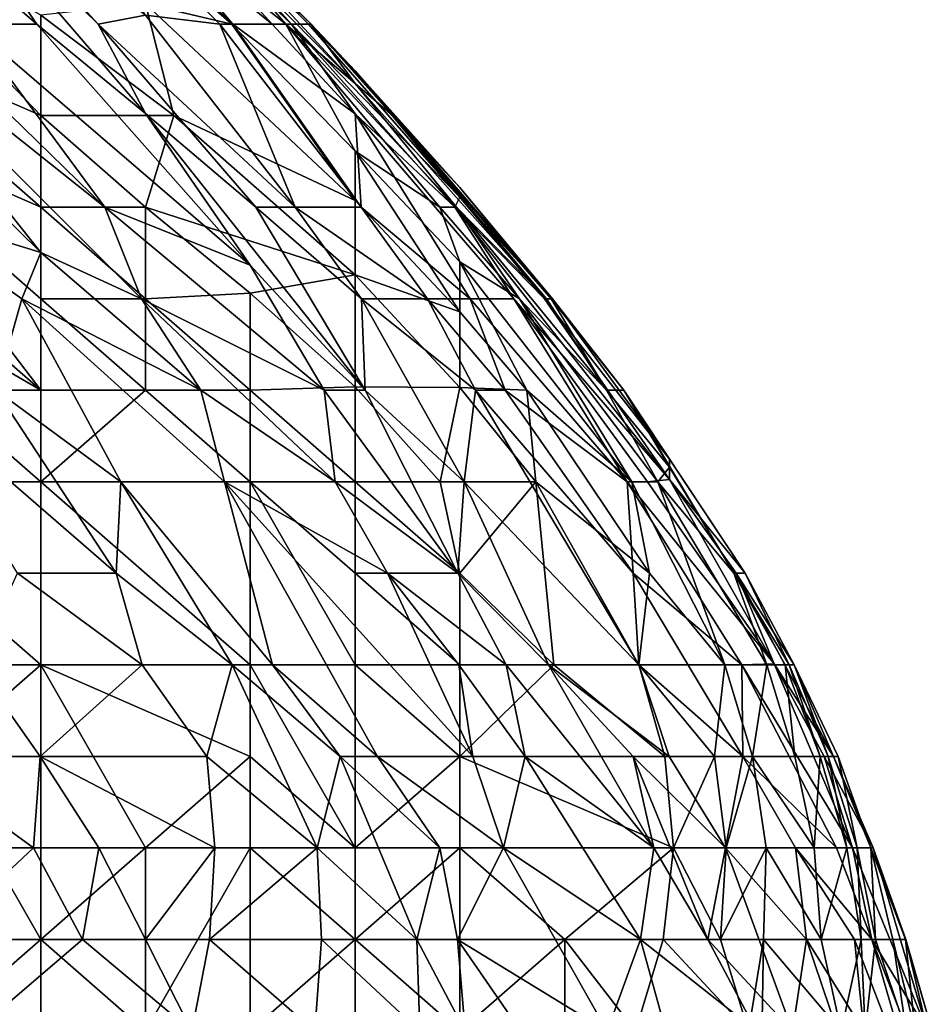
# Model space of a CAD drawing. Extents: x -161 to 11, y -10 to 160.
# Tile 494 of 499: x 1.0593 to 1.0982, y 0.1736 to 0.2156. Entities that reach past the tile are written whole.
import ezdxf

# ---------------------------------------------------------------- set-up
doc = ezdxf.new("R2010")
doc.units = 0
doc.header["$MEASUREMENT"] = 0
doc.layers.get('0').update_dxf_attribs({"linetype": 'CONTINUOUS'})

msp = doc.modelspace()

# ---------------------------------------------------------------- linework, layer by layer
for points in [[(1.062938, 0.20763, 0.63555), (1.046788, 0.223392, 0.63555), (1.057168, 0.215443, 0.643362)], [(1.062938, 0.20763, 0.63555), (1.05126, 0.216943, 0.627737), (1.046788, 0.223392, 0.63555)], [(1.054646, 0.223255, 0.6668), (1.060044, 0.215443, 0.655081), (1.05126, 0.223019, 0.651175)], [(1.064672, 0.211625, 0.658987), (1.054646, 0.223255, 0.6668), (1.06266, 0.215443, 0.6668)], [(1.054646, 0.223255, 0.6668), (1.064672, 0.211625, 0.658987), (1.060044, 0.215443, 0.655081)], [(1.055475, 0.223255, 0.670706), (1.06266, 0.215443, 0.6668), (1.054646, 0.223255, 0.6668)], [(1.06266, 0.215443, 0.6668), (1.055475, 0.223255, 0.670706), (1.064672, 0.215828, 0.678519)], [(1.064672, 0.219868, 0.701956), (1.0684, 0.215443, 0.69805), (1.060049, 0.223255, 0.694144)], [(1.06785, 0.215443, 0.694144), (1.060049, 0.223255, 0.694144), (1.0684, 0.215443, 0.69805)], [(1.060049, 0.223255, 0.694144), (1.06785, 0.215443, 0.694144), (1.064672, 0.215828, 0.678519)], [(1.067664, 0.219349, 0.744925), (1.071743, 0.215443, 0.741019), (1.06395, 0.223255, 0.737112)], [(1.071632, 0.215443, 0.7293), (1.06395, 0.223255, 0.737112), (1.071743, 0.215443, 0.741019)], [(1.06395, 0.223255, 0.737112), (1.071632, 0.215443, 0.7293), (1.064672, 0.222309, 0.725394)], [(1.060044, 0.215443, 0.655081), (1.057168, 0.215443, 0.643362), (1.05126, 0.223019, 0.651175)], [(1.064672, 0.216312, 0.764456), (1.068352, 0.215443, 0.76055), (1.060202, 0.222593, 0.76055)], [(1.068352, 0.215443, 0.76055), (1.064672, 0.220258, 0.756644), (1.060202, 0.222593, 0.76055)], [(1.070899, 0.215443, 0.717581), (1.064672, 0.222309, 0.725394), (1.071632, 0.215443, 0.7293)], [(1.064672, 0.221367, 0.713675), (1.064672, 0.222309, 0.725394), (1.070899, 0.215443, 0.717581)], [(1.064672, 0.221367, 0.713675), (1.070071, 0.215443, 0.709769), (1.064672, 0.219868, 0.701956)], [(1.064672, 0.221367, 0.713675), (1.070899, 0.215443, 0.717581), (1.070071, 0.215443, 0.709769)], [(1.05126, 0.220856, 0.768362), (1.060202, 0.211537, 0.771335), (1.060202, 0.215815, 0.768362)], [(1.060202, 0.211537, 0.771335), (1.05126, 0.220856, 0.768362), (1.05126, 0.215443, 0.771203)], [(1.064672, 0.220258, 0.756644), (1.070666, 0.215443, 0.752737), (1.067296, 0.219349, 0.748831)], [(1.068352, 0.215443, 0.76055), (1.070666, 0.215443, 0.752737), (1.064672, 0.220258, 0.756644)], [(1.070071, 0.215443, 0.709769), (1.0684, 0.215443, 0.69805), (1.064672, 0.219868, 0.701956)], [(1.067296, 0.219349, 0.748831), (1.073615, 0.212912, 0.748831), (1.067664, 0.219349, 0.744925)], [(1.073615, 0.212912, 0.748831), (1.067296, 0.219349, 0.748831), (1.070666, 0.215443, 0.752737)], [(1.071743, 0.215443, 0.741019), (1.067664, 0.219349, 0.744925), (1.073615, 0.212912, 0.748831)], [(1.060202, 0.205693, 0.619925), (1.050311, 0.215443, 0.619925), (1.05126, 0.216943, 0.627737)], [(1.062938, 0.20763, 0.63555), (1.064508, 0.203724, 0.627737), (1.05126, 0.216943, 0.627737)], [(1.064508, 0.203724, 0.627737), (1.060202, 0.205693, 0.619925), (1.05126, 0.216943, 0.627737)], [(1.060202, 0.215815, 0.768362), (1.065886, 0.211537, 0.768362), (1.064672, 0.216312, 0.764456)], [(1.065886, 0.211537, 0.768362), (1.073615, 0.207909, 0.764456), (1.064672, 0.216312, 0.764456)], [(1.073615, 0.207909, 0.764456), (1.068352, 0.215443, 0.76055), (1.064672, 0.216312, 0.764456)], [(1.065886, 0.211537, 0.768362), (1.060202, 0.215815, 0.768362), (1.060202, 0.211537, 0.771335)], [(1.064672, 0.215828, 0.678519), (1.071053, 0.20763, 0.670706), (1.06266, 0.215443, 0.6668)], [(1.06785, 0.215443, 0.694144), (1.071053, 0.20763, 0.670706), (1.064672, 0.215828, 0.678519)], [(1.050311, 0.215443, 0.619925), (1.060202, 0.205693, 0.619925), (1.053929, 0.20763, 0.608206)], [(1.060202, 0.20763, 0.773201), (1.060202, 0.211537, 0.771335), (1.05126, 0.215443, 0.771203)], [(1.060202, 0.20763, 0.773201), (1.05126, 0.215443, 0.771203), (1.05126, 0.211537, 0.772558)], [(1.060044, 0.215443, 0.655081), (1.069144, 0.205159, 0.651175), (1.057168, 0.215443, 0.643362)], [(1.062938, 0.20763, 0.63555), (1.057168, 0.215443, 0.643362), (1.069144, 0.205159, 0.651175)], [(1.069144, 0.205159, 0.651175), (1.060044, 0.215443, 0.655081), (1.064672, 0.211625, 0.658987)], [(1.069382, 0.20763, 0.662894), (1.06266, 0.215443, 0.6668), (1.071053, 0.20763, 0.670706)], [(1.064672, 0.211625, 0.658987), (1.06266, 0.215443, 0.6668), (1.069382, 0.20763, 0.662894)], [(1.0684, 0.215443, 0.69805), (1.073876, 0.20763, 0.686331), (1.06785, 0.215443, 0.694144)], [(1.071053, 0.20763, 0.670706), (1.06785, 0.215443, 0.694144), (1.073876, 0.20763, 0.686331)], [(1.073615, 0.210022, 0.76055), (1.068352, 0.215443, 0.76055), (1.073615, 0.207909, 0.764456)], [(1.070666, 0.215443, 0.752737), (1.068352, 0.215443, 0.76055), (1.073615, 0.210022, 0.76055)], [(1.070071, 0.215443, 0.709769), (1.073615, 0.211618, 0.709769), (1.0684, 0.215443, 0.69805)], [(1.073876, 0.20763, 0.686331), (1.0684, 0.215443, 0.69805), (1.073615, 0.211618, 0.709769)], [(1.073615, 0.211618, 0.709769), (1.070071, 0.215443, 0.709769), (1.070899, 0.215443, 0.717581)], [(1.073615, 0.210022, 0.76055), (1.077232, 0.20763, 0.756644), (1.070666, 0.215443, 0.752737)], [(1.070666, 0.215443, 0.752737), (1.077232, 0.20763, 0.756644), (1.07794, 0.20763, 0.752737)], [(1.073615, 0.212912, 0.748831), (1.070666, 0.215443, 0.752737), (1.07794, 0.20763, 0.752737)], [(1.071632, 0.215443, 0.7293), (1.078086, 0.208053, 0.725394), (1.070899, 0.215443, 0.717581)], [(1.077877, 0.20763, 0.717581), (1.070899, 0.215443, 0.717581), (1.078086, 0.208053, 0.725394)], [(1.073615, 0.211618, 0.709769), (1.070899, 0.215443, 0.717581), (1.077877, 0.20763, 0.717581)], [(1.073615, 0.213444, 0.733206), (1.071632, 0.215443, 0.7293), (1.071743, 0.215443, 0.741019)], [(1.078086, 0.208053, 0.725394), (1.071632, 0.215443, 0.7293), (1.073615, 0.213444, 0.733206)], [(1.078086, 0.208475, 0.737112), (1.071743, 0.215443, 0.741019), (1.075207, 0.211537, 0.744925)], [(1.073615, 0.212912, 0.748831), (1.075207, 0.211537, 0.744925), (1.071743, 0.215443, 0.741019)], [(1.073615, 0.213444, 0.733206), (1.071743, 0.215443, 0.741019), (1.078086, 0.208475, 0.737112)], [(1.073615, 0.213444, 0.733206), (1.078086, 0.208475, 0.737112), (1.082038, 0.203724, 0.737112)], [(1.078086, 0.208053, 0.725394), (1.073615, 0.213444, 0.733206), (1.082038, 0.203724, 0.737112)], [(1.073615, 0.212912, 0.748831), (1.07794, 0.20763, 0.752737), (1.08178, 0.203724, 0.748831)], [(1.073615, 0.212912, 0.748831), (1.08178, 0.203724, 0.748831), (1.075207, 0.211537, 0.744925)], [(1.046788, 0.211537, 0.772376), (1.060202, 0.199818, 0.775796), (1.05126, 0.211537, 0.772558)], [(1.060202, 0.199818, 0.775796), (1.046788, 0.211537, 0.772376), (1.046788, 0.20763, 0.772996)], [(1.05126, 0.211537, 0.772558), (1.060202, 0.203724, 0.774717), (1.060202, 0.20763, 0.773201)], [(1.05126, 0.211537, 0.772558), (1.060202, 0.199818, 0.775796), (1.060202, 0.203724, 0.774717)], [(1.060202, 0.211537, 0.771335), (1.064672, 0.20763, 0.772073), (1.065886, 0.211537, 0.768362)], [(1.064672, 0.20763, 0.772073), (1.060202, 0.211537, 0.771335), (1.060202, 0.20763, 0.773201)], [(1.074041, 0.199818, 0.651175), (1.064672, 0.211625, 0.658987), (1.069382, 0.20763, 0.662894)], [(1.069144, 0.205159, 0.651175), (1.064672, 0.211625, 0.658987), (1.074041, 0.199818, 0.651175)], [(1.065886, 0.211537, 0.768362), (1.064672, 0.20763, 0.772073), (1.073615, 0.204741, 0.768362)], [(1.073615, 0.207909, 0.764456), (1.065886, 0.211537, 0.768362), (1.073615, 0.204741, 0.768362)], [(1.078528, 0.203724, 0.694144), (1.073615, 0.211618, 0.709769), (1.080392, 0.203724, 0.709769)], [(1.078528, 0.203724, 0.694144), (1.073876, 0.20763, 0.686331), (1.073615, 0.211618, 0.709769)], [(1.077877, 0.20763, 0.717581), (1.080392, 0.203724, 0.709769), (1.073615, 0.211618, 0.709769)], [(1.08198, 0.203724, 0.744925), (1.075207, 0.211537, 0.744925), (1.08178, 0.203724, 0.748831)], [(1.075207, 0.211537, 0.744925), (1.08198, 0.203724, 0.744925), (1.078086, 0.208475, 0.737112)], [(1.073615, 0.207909, 0.764456), (1.078086, 0.203165, 0.764456), (1.073615, 0.210022, 0.76055)], [(1.078086, 0.205298, 0.76055), (1.073615, 0.210022, 0.76055), (1.078086, 0.203165, 0.764456)], [(1.073615, 0.210022, 0.76055), (1.078086, 0.205298, 0.76055), (1.077232, 0.20763, 0.756644)], [(1.082038, 0.203724, 0.737112), (1.078086, 0.208475, 0.737112), (1.08198, 0.203724, 0.744925)], [(1.077877, 0.20763, 0.717581), (1.078086, 0.208053, 0.725394), (1.081691, 0.203724, 0.725394)], [(1.081691, 0.203724, 0.725394), (1.078086, 0.208053, 0.725394), (1.082038, 0.203724, 0.737112)], [(1.046788, 0.20763, 0.772996), (1.055731, 0.199818, 0.775496), (1.060202, 0.199818, 0.775796)], [(1.059396, 0.203724, 0.612112), (1.053929, 0.20763, 0.608206), (1.060202, 0.205693, 0.619925)], [(1.05829, 0.199818, 0.600394), (1.053929, 0.20763, 0.608206), (1.059396, 0.203724, 0.612112)], [(1.064672, 0.203724, 0.773974), (1.060202, 0.20763, 0.773201), (1.060202, 0.203724, 0.774717)], [(1.064672, 0.203724, 0.773974), (1.064672, 0.20763, 0.772073), (1.060202, 0.20763, 0.773201)], [(1.064508, 0.203724, 0.627737), (1.062938, 0.20763, 0.63555), (1.072291, 0.199818, 0.643362)], [(1.069144, 0.205159, 0.651175), (1.072291, 0.199818, 0.643362), (1.062938, 0.20763, 0.63555)], [(1.069144, 0.203958, 0.772269), (1.073615, 0.204741, 0.768362), (1.064672, 0.20763, 0.772073)], [(1.064672, 0.20763, 0.772073), (1.064672, 0.203724, 0.773974), (1.069144, 0.203958, 0.772269)], [(1.069382, 0.20763, 0.662894), (1.071053, 0.20763, 0.670706), (1.073893, 0.203724, 0.6668)], [(1.074041, 0.199818, 0.651175), (1.069382, 0.20763, 0.662894), (1.073893, 0.203724, 0.6668)], [(1.071053, 0.20763, 0.670706), (1.073876, 0.20763, 0.686331), (1.076702, 0.203724, 0.682425)], [(1.073893, 0.203724, 0.6668), (1.071053, 0.20763, 0.670706), (1.076702, 0.203724, 0.682425)], [(1.073615, 0.204741, 0.768362), (1.078086, 0.203165, 0.764456), (1.073615, 0.207909, 0.764456)], [(1.076702, 0.203724, 0.682425), (1.073876, 0.20763, 0.686331), (1.078528, 0.203724, 0.694144)], [(1.080632, 0.203724, 0.756644), (1.077232, 0.20763, 0.756644), (1.078086, 0.205298, 0.76055)], [(1.07794, 0.20763, 0.752737), (1.077232, 0.20763, 0.756644), (1.080632, 0.203724, 0.756644)], [(1.077877, 0.20763, 0.717581), (1.081691, 0.203724, 0.725394), (1.087028, 0.196014, 0.717581)], [(1.080392, 0.203724, 0.709769), (1.077877, 0.20763, 0.717581), (1.087028, 0.196014, 0.717581)], [(1.07794, 0.20763, 0.752737), (1.080632, 0.203724, 0.756644), (1.084345, 0.199818, 0.752737)], [(1.07794, 0.20763, 0.752737), (1.084345, 0.199818, 0.752737), (1.08178, 0.203724, 0.748831)], [(1.060202, 0.205693, 0.619925), (1.067029, 0.199818, 0.623831), (1.059396, 0.203724, 0.612112)], [(1.064508, 0.203724, 0.627737), (1.067029, 0.199818, 0.623831), (1.060202, 0.205693, 0.619925)], [(1.069144, 0.205159, 0.651175), (1.074041, 0.199818, 0.651175), (1.072291, 0.199818, 0.643362)], [(1.078086, 0.205298, 0.76055), (1.078086, 0.203165, 0.764456), (1.080944, 0.199818, 0.764456)], [(1.078086, 0.205298, 0.76055), (1.080944, 0.199818, 0.764456), (1.085429, 0.195912, 0.76055)], [(1.078086, 0.205298, 0.76055), (1.085429, 0.195912, 0.76055), (1.080632, 0.203724, 0.756644)], [(1.073615, 0.199966, 0.772269), (1.073615, 0.204741, 0.768362), (1.069144, 0.203958, 0.772269)], [(1.073615, 0.204741, 0.768362), (1.073615, 0.199966, 0.772269), (1.078086, 0.199937, 0.768362)], [(1.073615, 0.204741, 0.768362), (1.078086, 0.199937, 0.768362), (1.078086, 0.203165, 0.764456)], [(1.064672, 0.203724, 0.773974), (1.069144, 0.199818, 0.774403), (1.069144, 0.203958, 0.772269)], [(1.073615, 0.199966, 0.772269), (1.069144, 0.203958, 0.772269), (1.069144, 0.199818, 0.774403)], [(1.059396, 0.203724, 0.612112), (1.063615, 0.195912, 0.6043), (1.05829, 0.199818, 0.600394)], [(1.068048, 0.195912, 0.616019), (1.059396, 0.203724, 0.612112), (1.067029, 0.199818, 0.623831)], [(1.059396, 0.203724, 0.612112), (1.068048, 0.195912, 0.616019), (1.063615, 0.195912, 0.6043)], [(1.064672, 0.199818, 0.775505), (1.064672, 0.203724, 0.773974), (1.060202, 0.203724, 0.774717)], [(1.064672, 0.199818, 0.775505), (1.060202, 0.203724, 0.774717), (1.060202, 0.199818, 0.775796)], [(1.072291, 0.199818, 0.643362), (1.072759, 0.195912, 0.631644), (1.064508, 0.203724, 0.627737)], [(1.067029, 0.199818, 0.623831), (1.064508, 0.203724, 0.627737), (1.072759, 0.195912, 0.631644)], [(1.064672, 0.203724, 0.773974), (1.064672, 0.199818, 0.775505), (1.069144, 0.199818, 0.774403)], [(1.078757, 0.199818, 0.674612), (1.073893, 0.203724, 0.6668), (1.076702, 0.203724, 0.682425)], [(1.078264, 0.195912, 0.655081), (1.074041, 0.199818, 0.651175), (1.073893, 0.203724, 0.6668)], [(1.078757, 0.199818, 0.674612), (1.078264, 0.195912, 0.655081), (1.073893, 0.203724, 0.6668)], [(1.078757, 0.199818, 0.674612), (1.076702, 0.203724, 0.682425), (1.080012, 0.199818, 0.682425)], [(1.080012, 0.199818, 0.682425), (1.076702, 0.203724, 0.682425), (1.078528, 0.203724, 0.694144)], [(1.08522, 0.195912, 0.69805), (1.078528, 0.203724, 0.694144), (1.080392, 0.203724, 0.709769)], [(1.080012, 0.199818, 0.682425), (1.078528, 0.203724, 0.694144), (1.08522, 0.195912, 0.69805)], [(1.086084, 0.195912, 0.705862), (1.080392, 0.203724, 0.709769), (1.087028, 0.196014, 0.717581)], [(1.08522, 0.195912, 0.69805), (1.080392, 0.203724, 0.709769), (1.086084, 0.195912, 0.705862)], [(1.086528, 0.195912, 0.756644), (1.080632, 0.203724, 0.756644), (1.085429, 0.195912, 0.76055)], [(1.084345, 0.199818, 0.752737), (1.080632, 0.203724, 0.756644), (1.086528, 0.195912, 0.756644)], [(1.081691, 0.203724, 0.725394), (1.082038, 0.203724, 0.737112), (1.087028, 0.196869, 0.7293)], [(1.087028, 0.196014, 0.717581), (1.081691, 0.203724, 0.725394), (1.087028, 0.196869, 0.7293)], [(1.08198, 0.203724, 0.744925), (1.08178, 0.203724, 0.748831), (1.084345, 0.199818, 0.752737)], [(1.085084, 0.199818, 0.741019), (1.08198, 0.203724, 0.744925), (1.084345, 0.199818, 0.752737)], [(1.08198, 0.203724, 0.744925), (1.085084, 0.199818, 0.741019), (1.082038, 0.203724, 0.737112)], [(1.087028, 0.196869, 0.7293), (1.082038, 0.203724, 0.737112), (1.085084, 0.199818, 0.741019)], [(1.080944, 0.199818, 0.764456), (1.078086, 0.203165, 0.764456), (1.078086, 0.199937, 0.768362)], [(1.060202, 0.195912, 0.776459), (1.055731, 0.199818, 0.775496), (1.05126, 0.195912, 0.775102)], [(1.054403, 0.199818, 0.592581), (1.05829, 0.199818, 0.600394), (1.063418, 0.192005, 0.596487)], [(1.059218, 0.192005, 0.588675), (1.054403, 0.199818, 0.592581), (1.063418, 0.192005, 0.596487)], [(1.055731, 0.199818, 0.775496), (1.060202, 0.195912, 0.776459), (1.060202, 0.199818, 0.775796)], [(1.063418, 0.192005, 0.596487), (1.05829, 0.199818, 0.600394), (1.063615, 0.195912, 0.6043)], [(1.069144, 0.195912, 0.775825), (1.064672, 0.199818, 0.775505), (1.060202, 0.195912, 0.776459)], [(1.064672, 0.199818, 0.775505), (1.060202, 0.199818, 0.775796), (1.060202, 0.195912, 0.776459)], [(1.069144, 0.195912, 0.775825), (1.069144, 0.199818, 0.774403), (1.064672, 0.199818, 0.775505)], [(1.068048, 0.195912, 0.616019), (1.067029, 0.199818, 0.623831), (1.072759, 0.195912, 0.631644)], [(1.073615, 0.195912, 0.774405), (1.073615, 0.199966, 0.772269), (1.069144, 0.199818, 0.774403)], [(1.069144, 0.199818, 0.774403), (1.069144, 0.195912, 0.775825), (1.073615, 0.195912, 0.774405)], [(1.072759, 0.195912, 0.631644), (1.072291, 0.199818, 0.643362), (1.077996, 0.192005, 0.639456)], [(1.077996, 0.192005, 0.639456), (1.072291, 0.199818, 0.643362), (1.074041, 0.199818, 0.651175)], [(1.073615, 0.195912, 0.774405), (1.077247, 0.195912, 0.772269), (1.073615, 0.199966, 0.772269)], [(1.077247, 0.195912, 0.772269), (1.078086, 0.199937, 0.768362), (1.073615, 0.199966, 0.772269)], [(1.077996, 0.192005, 0.639456), (1.074041, 0.199818, 0.651175), (1.078264, 0.195912, 0.655081)], [(1.077247, 0.195912, 0.772269), (1.08133, 0.195912, 0.768362), (1.078086, 0.199937, 0.768362)], [(1.080944, 0.199818, 0.764456), (1.078086, 0.199937, 0.768362), (1.08133, 0.195912, 0.768362)], [(1.078264, 0.195912, 0.655081), (1.078757, 0.199818, 0.674612), (1.085726, 0.188099, 0.662894)], [(1.080012, 0.199818, 0.682425), (1.085478, 0.192005, 0.678519), (1.078757, 0.199818, 0.674612)], [(1.085726, 0.188099, 0.662894), (1.078757, 0.199818, 0.674612), (1.085478, 0.192005, 0.678519)], [(1.085478, 0.192005, 0.678519), (1.080012, 0.199818, 0.682425), (1.08522, 0.195912, 0.69805)], [(1.08133, 0.195912, 0.768362), (1.08618, 0.192005, 0.764456), (1.080944, 0.199818, 0.764456)], [(1.085429, 0.195912, 0.76055), (1.080944, 0.199818, 0.764456), (1.08618, 0.192005, 0.764456)], [(1.087028, 0.196536, 0.748831), (1.084345, 0.199818, 0.752737), (1.086528, 0.195912, 0.756644)], [(1.085084, 0.199818, 0.741019), (1.084345, 0.199818, 0.752737), (1.087028, 0.196536, 0.748831)], [(1.087028, 0.196536, 0.748831), (1.089767, 0.192005, 0.748831), (1.085084, 0.199818, 0.741019)], [(1.090261, 0.192005, 0.737112), (1.085084, 0.199818, 0.741019), (1.089767, 0.192005, 0.748831)], [(1.087028, 0.196869, 0.7293), (1.085084, 0.199818, 0.741019), (1.090261, 0.192005, 0.737112)], [(1.087028, 0.196014, 0.717581), (1.087028, 0.196869, 0.7293), (1.090261, 0.192005, 0.737112)], [(1.086528, 0.195912, 0.756644), (1.089767, 0.192005, 0.748831), (1.087028, 0.196536, 0.748831)], [(1.060202, 0.195912, 0.776459), (1.05126, 0.195912, 0.775102), (1.060202, 0.188099, 0.776793)], [(1.060202, 0.188099, 0.776793), (1.05126, 0.195912, 0.775102), (1.055731, 0.184193, 0.775718)], [(1.069144, 0.188099, 0.777248), (1.069144, 0.195912, 0.775825), (1.060202, 0.195912, 0.776459)], [(1.060202, 0.188099, 0.776793), (1.069144, 0.188099, 0.777248), (1.060202, 0.195912, 0.776459)], [(1.063615, 0.195912, 0.6043), (1.068373, 0.188099, 0.600394), (1.063418, 0.192005, 0.596487)], [(1.068373, 0.188099, 0.600394), (1.063615, 0.195912, 0.6043), (1.070096, 0.188099, 0.6043)], [(1.068048, 0.195912, 0.616019), (1.070096, 0.188099, 0.6043), (1.063615, 0.195912, 0.6043)], [(1.072759, 0.195912, 0.631644), (1.074999, 0.192005, 0.627737), (1.068048, 0.195912, 0.616019)], [(1.074576, 0.184193, 0.608206), (1.068048, 0.195912, 0.616019), (1.078642, 0.184193, 0.619925)], [(1.074999, 0.192005, 0.627737), (1.078642, 0.184193, 0.619925), (1.068048, 0.195912, 0.616019)], [(1.070096, 0.188099, 0.6043), (1.068048, 0.195912, 0.616019), (1.074576, 0.184193, 0.608206)], [(1.073615, 0.192005, 0.775756), (1.073615, 0.195912, 0.774405), (1.069144, 0.195912, 0.775825)], [(1.073615, 0.188099, 0.776441), (1.069144, 0.195912, 0.775825), (1.069144, 0.188099, 0.777248)], [(1.069144, 0.195912, 0.775825), (1.073615, 0.188099, 0.776441), (1.073615, 0.192005, 0.775756)], [(1.074999, 0.192005, 0.627737), (1.072759, 0.195912, 0.631644), (1.077996, 0.192005, 0.639456)], [(1.078086, 0.192005, 0.77364), (1.077247, 0.195912, 0.772269), (1.073615, 0.195912, 0.774405)], [(1.073615, 0.192005, 0.775756), (1.078086, 0.192005, 0.77364), (1.073615, 0.195912, 0.774405)], [(1.078086, 0.192005, 0.77364), (1.08133, 0.195912, 0.768362), (1.077247, 0.195912, 0.772269)], [(1.081874, 0.188099, 0.643362), (1.077996, 0.192005, 0.639456), (1.078264, 0.195912, 0.655081)], [(1.082097, 0.188099, 0.772269), (1.08133, 0.195912, 0.768362), (1.078086, 0.192005, 0.77364)], [(1.081874, 0.188099, 0.643362), (1.078264, 0.195912, 0.655081), (1.085726, 0.188099, 0.662894)], [(1.082097, 0.188099, 0.772269), (1.085719, 0.188099, 0.768362), (1.08133, 0.195912, 0.768362)], [(1.08618, 0.192005, 0.764456), (1.08133, 0.195912, 0.768362), (1.085719, 0.188099, 0.768362)], [(1.090117, 0.188099, 0.694144), (1.08522, 0.195912, 0.69805), (1.091499, 0.188148, 0.709769)], [(1.08522, 0.195912, 0.69805), (1.086084, 0.195912, 0.705862), (1.091499, 0.188148, 0.709769)], [(1.085478, 0.192005, 0.678519), (1.08522, 0.195912, 0.69805), (1.090117, 0.188099, 0.694144)], [(1.08618, 0.192005, 0.764456), (1.089385, 0.188099, 0.76055), (1.085429, 0.195912, 0.76055)], [(1.086528, 0.195912, 0.756644), (1.085429, 0.195912, 0.76055), (1.089385, 0.188099, 0.76055)], [(1.087028, 0.196014, 0.717581), (1.091499, 0.188148, 0.709769), (1.086084, 0.195912, 0.705862)], [(1.091188, 0.188099, 0.752737), (1.086528, 0.195912, 0.756644), (1.089385, 0.188099, 0.76055)], [(1.089767, 0.192005, 0.748831), (1.086528, 0.195912, 0.756644), (1.091188, 0.188099, 0.752737)], [(1.089872, 0.192005, 0.721487), (1.087028, 0.196014, 0.717581), (1.090261, 0.192005, 0.737112)], [(1.091499, 0.188148, 0.709769), (1.087028, 0.196014, 0.717581), (1.089872, 0.192005, 0.721487)], [(1.057421, 0.188099, 0.580862), (1.059218, 0.192005, 0.588675), (1.064535, 0.188099, 0.592581)], [(1.064535, 0.188099, 0.592581), (1.059218, 0.192005, 0.588675), (1.063418, 0.192005, 0.596487)], [(1.064535, 0.188099, 0.592581), (1.063418, 0.192005, 0.596487), (1.068373, 0.188099, 0.600394)], [(1.078086, 0.188099, 0.774902), (1.078086, 0.192005, 0.77364), (1.073615, 0.192005, 0.775756)], [(1.078086, 0.188099, 0.774902), (1.073615, 0.192005, 0.775756), (1.073615, 0.188099, 0.776441)], [(1.074999, 0.192005, 0.627737), (1.077996, 0.192005, 0.639456), (1.080064, 0.188099, 0.63555)], [(1.078042, 0.188099, 0.627737), (1.074999, 0.192005, 0.627737), (1.080064, 0.188099, 0.63555)], [(1.078642, 0.184193, 0.619925), (1.074999, 0.192005, 0.627737), (1.078042, 0.188099, 0.627737)], [(1.077996, 0.192005, 0.639456), (1.081874, 0.188099, 0.643362), (1.080064, 0.188099, 0.63555)], [(1.078086, 0.188099, 0.774902), (1.082097, 0.188099, 0.772269), (1.078086, 0.192005, 0.77364)], [(1.090155, 0.184193, 0.674612), (1.085478, 0.192005, 0.678519), (1.090117, 0.188099, 0.694144)], [(1.085726, 0.188099, 0.662894), (1.085478, 0.192005, 0.678519), (1.090155, 0.184193, 0.674612)], [(1.08618, 0.192005, 0.764456), (1.085719, 0.188099, 0.768362), (1.089385, 0.188099, 0.76055)], [(1.091965, 0.188099, 0.744925), (1.089767, 0.192005, 0.748831), (1.091188, 0.188099, 0.752737)], [(1.092133, 0.188099, 0.741019), (1.089767, 0.192005, 0.748831), (1.091965, 0.188099, 0.744925)], [(1.092133, 0.188099, 0.741019), (1.090261, 0.192005, 0.737112), (1.089767, 0.192005, 0.748831)], [(1.094028, 0.184193, 0.717581), (1.089872, 0.192005, 0.721487), (1.092348, 0.188099, 0.733206)], [(1.091499, 0.188148, 0.709769), (1.089872, 0.192005, 0.721487), (1.094028, 0.184193, 0.717581)], [(1.090261, 0.192005, 0.737112), (1.092348, 0.188099, 0.733206), (1.089872, 0.192005, 0.721487)], [(1.090261, 0.192005, 0.737112), (1.092133, 0.188099, 0.741019), (1.092348, 0.188099, 0.733206)], [(1.057421, 0.188099, 0.580862), (1.060187, 0.184193, 0.580862), (1.054538, 0.184193, 0.57305)], [(1.055731, 0.184193, 0.775718), (1.060202, 0.17638, 0.775283), (1.060202, 0.188099, 0.776793)], [(1.064535, 0.188099, 0.592581), (1.060187, 0.184193, 0.580862), (1.057421, 0.188099, 0.580862)], [(1.060187, 0.184193, 0.580862), (1.064535, 0.188099, 0.592581), (1.067297, 0.184193, 0.592581)], [(1.069144, 0.188099, 0.777248), (1.060202, 0.188099, 0.776793), (1.069144, 0.184193, 0.777261)], [(1.064672, 0.180287, 0.776761), (1.069144, 0.184193, 0.777261), (1.060202, 0.188099, 0.776793)], [(1.060202, 0.17638, 0.775283), (1.064672, 0.180287, 0.776761), (1.060202, 0.188099, 0.776793)], [(1.068373, 0.188099, 0.600394), (1.067297, 0.184193, 0.592581), (1.064535, 0.188099, 0.592581)], [(1.067297, 0.184193, 0.592581), (1.068373, 0.188099, 0.600394), (1.071999, 0.180287, 0.596487)], [(1.070096, 0.188099, 0.6043), (1.072979, 0.184193, 0.6043), (1.068373, 0.188099, 0.600394)], [(1.071999, 0.180287, 0.596487), (1.068373, 0.188099, 0.600394), (1.072979, 0.184193, 0.6043)], [(1.073615, 0.188099, 0.776441), (1.069144, 0.188099, 0.777248), (1.073615, 0.180287, 0.77659)], [(1.069144, 0.188099, 0.777248), (1.069144, 0.184193, 0.777261), (1.073615, 0.180287, 0.77659)], [(1.072979, 0.184193, 0.6043), (1.070096, 0.188099, 0.6043), (1.074576, 0.184193, 0.608206)], [(1.078086, 0.184193, 0.775532), (1.073615, 0.188099, 0.776441), (1.073615, 0.180287, 0.77659)], [(1.078086, 0.184193, 0.775532), (1.078086, 0.188099, 0.774902), (1.073615, 0.188099, 0.776441)], [(1.080868, 0.184193, 0.627737), (1.078042, 0.188099, 0.627737), (1.080064, 0.188099, 0.63555)], [(1.078642, 0.184193, 0.619925), (1.078042, 0.188099, 0.627737), (1.080868, 0.184193, 0.627737)], [(1.078086, 0.184193, 0.775532), (1.082097, 0.188099, 0.772269), (1.078086, 0.188099, 0.774902)], [(1.086833, 0.184193, 0.768362), (1.082097, 0.188099, 0.772269), (1.078086, 0.184193, 0.775532)], [(1.080064, 0.188099, 0.63555), (1.081874, 0.188099, 0.643362), (1.086356, 0.180287, 0.639456)], [(1.080064, 0.188099, 0.63555), (1.086356, 0.180287, 0.639456), (1.080868, 0.184193, 0.627737)], [(1.085478, 0.184193, 0.647269), (1.081874, 0.188099, 0.643362), (1.087012, 0.184193, 0.655081)], [(1.086356, 0.180287, 0.639456), (1.081874, 0.188099, 0.643362), (1.085478, 0.184193, 0.647269)], [(1.085726, 0.188099, 0.662894), (1.087012, 0.184193, 0.655081), (1.081874, 0.188099, 0.643362)], [(1.085719, 0.188099, 0.768362), (1.082097, 0.188099, 0.772269), (1.086833, 0.184193, 0.768362)], [(1.085719, 0.188099, 0.768362), (1.086833, 0.184193, 0.768362), (1.088953, 0.184193, 0.764456)], [(1.089385, 0.188099, 0.76055), (1.085719, 0.188099, 0.768362), (1.088953, 0.184193, 0.764456)], [(1.090155, 0.184193, 0.674612), (1.087012, 0.184193, 0.655081), (1.085726, 0.188099, 0.662894)], [(1.089385, 0.188099, 0.76055), (1.088953, 0.184193, 0.764456), (1.09057, 0.184193, 0.76055)], [(1.091188, 0.188099, 0.752737), (1.089385, 0.188099, 0.76055), (1.09057, 0.184193, 0.76055)], [(1.094835, 0.180287, 0.69805), (1.090117, 0.188099, 0.694144), (1.091499, 0.188148, 0.709769)], [(1.094159, 0.180287, 0.690237), (1.090117, 0.188099, 0.694144), (1.094835, 0.180287, 0.69805)], [(1.090117, 0.188099, 0.694144), (1.094159, 0.180287, 0.690237), (1.090155, 0.184193, 0.674612)], [(1.09057, 0.184193, 0.76055), (1.092378, 0.184193, 0.752737), (1.091188, 0.188099, 0.752737)], [(1.091965, 0.188099, 0.744925), (1.091188, 0.188099, 0.752737), (1.092378, 0.184193, 0.752737)], [(1.094028, 0.184193, 0.717581), (1.093632, 0.184193, 0.709769), (1.091499, 0.188148, 0.709769)], [(1.094835, 0.180287, 0.69805), (1.091499, 0.188148, 0.709769), (1.093632, 0.184193, 0.709769)], [(1.093462, 0.184193, 0.744925), (1.091965, 0.188099, 0.744925), (1.092378, 0.184193, 0.752737)], [(1.092133, 0.188099, 0.741019), (1.091965, 0.188099, 0.744925), (1.093462, 0.184193, 0.744925)], [(1.092133, 0.188099, 0.741019), (1.093797, 0.184193, 0.741019), (1.092348, 0.188099, 0.733206)], [(1.093797, 0.184193, 0.741019), (1.092133, 0.188099, 0.741019), (1.093462, 0.184193, 0.744925)], [(1.09422, 0.184193, 0.733206), (1.092348, 0.188099, 0.733206), (1.093797, 0.184193, 0.741019)], [(1.092348, 0.188099, 0.733206), (1.09422, 0.184193, 0.733206), (1.094028, 0.184193, 0.717581)], [(1.054538, 0.184193, 0.57305), (1.059897, 0.180287, 0.576956), (1.050273, 0.180287, 0.565237)], [(1.059897, 0.180287, 0.576956), (1.054538, 0.184193, 0.57305), (1.060187, 0.184193, 0.580862)], [(1.055731, 0.184193, 0.775718), (1.055731, 0.172474, 0.772617), (1.060202, 0.17638, 0.775283)], [(1.060187, 0.184193, 0.580862), (1.062682, 0.180287, 0.580862), (1.059897, 0.180287, 0.576956)], [(1.067629, 0.180287, 0.588675), (1.060187, 0.184193, 0.580862), (1.067297, 0.184193, 0.592581)], [(1.062682, 0.180287, 0.580862), (1.060187, 0.184193, 0.580862), (1.067629, 0.180287, 0.588675)], [(1.069144, 0.180287, 0.777023), (1.069144, 0.184193, 0.777261), (1.064672, 0.180287, 0.776761)], [(1.067629, 0.180287, 0.588675), (1.067297, 0.184193, 0.592581), (1.071999, 0.180287, 0.596487)], [(1.069144, 0.180287, 0.777023), (1.073615, 0.180287, 0.77659), (1.069144, 0.184193, 0.777261)], [(1.071999, 0.180287, 0.596487), (1.072979, 0.184193, 0.6043), (1.07625, 0.17638, 0.600394)], [(1.074576, 0.184193, 0.608206), (1.077228, 0.180287, 0.608206), (1.072979, 0.184193, 0.6043)], [(1.07625, 0.17638, 0.600394), (1.072979, 0.184193, 0.6043), (1.077228, 0.180287, 0.608206)], [(1.078086, 0.184193, 0.775532), (1.073615, 0.180287, 0.77659), (1.078086, 0.180287, 0.775527)], [(1.079942, 0.180287, 0.616019), (1.074576, 0.184193, 0.608206), (1.078642, 0.184193, 0.619925)], [(1.077228, 0.180287, 0.608206), (1.074576, 0.184193, 0.608206), (1.079942, 0.180287, 0.616019)], [(1.087195, 0.180287, 0.768362), (1.078086, 0.184193, 0.775532), (1.078086, 0.180287, 0.775527)], [(1.086833, 0.184193, 0.768362), (1.078086, 0.184193, 0.775532), (1.087195, 0.180287, 0.768362)], [(1.080868, 0.184193, 0.627737), (1.079942, 0.180287, 0.616019), (1.078642, 0.184193, 0.619925)], [(1.079942, 0.180287, 0.616019), (1.080868, 0.184193, 0.627737), (1.085795, 0.17638, 0.627737)], [(1.085795, 0.17638, 0.627737), (1.080868, 0.184193, 0.627737), (1.086356, 0.180287, 0.639456)], [(1.087012, 0.184193, 0.655081), (1.08942, 0.180287, 0.655081), (1.085478, 0.184193, 0.647269)], [(1.088666, 0.17638, 0.639456), (1.085478, 0.184193, 0.647269), (1.08942, 0.180287, 0.655081)], [(1.086356, 0.180287, 0.639456), (1.085478, 0.184193, 0.647269), (1.088666, 0.17638, 0.639456)], [(1.086833, 0.184193, 0.768362), (1.087195, 0.180287, 0.768362), (1.088953, 0.184193, 0.764456)], [(1.090155, 0.184193, 0.674612), (1.08942, 0.180287, 0.655081), (1.087012, 0.184193, 0.655081)], [(1.087195, 0.180287, 0.768362), (1.089445, 0.180287, 0.764456), (1.088953, 0.184193, 0.764456)], [(1.088953, 0.184193, 0.764456), (1.089445, 0.180287, 0.764456), (1.09057, 0.184193, 0.76055)], [(1.08942, 0.180287, 0.655081), (1.090155, 0.184193, 0.674612), (1.092403, 0.180287, 0.674612)], [(1.09057, 0.184193, 0.76055), (1.089445, 0.180287, 0.764456), (1.091152, 0.180287, 0.76055)], [(1.094159, 0.180287, 0.690237), (1.092403, 0.180287, 0.674612), (1.090155, 0.184193, 0.674612)], [(1.09057, 0.184193, 0.76055), (1.091152, 0.180287, 0.76055), (1.093204, 0.180287, 0.752737)], [(1.09057, 0.184193, 0.76055), (1.093204, 0.180287, 0.752737), (1.092378, 0.184193, 0.752737)], [(1.093462, 0.184193, 0.744925), (1.092378, 0.184193, 0.752737), (1.093204, 0.180287, 0.752737)], [(1.09459, 0.180287, 0.744925), (1.093462, 0.184193, 0.744925), (1.093204, 0.180287, 0.752737)], [(1.093462, 0.184193, 0.744925), (1.09459, 0.180287, 0.744925), (1.093797, 0.184193, 0.741019)], [(1.093632, 0.184193, 0.709769), (1.094028, 0.184193, 0.717581), (1.095721, 0.180287, 0.713675)], [(1.094835, 0.180287, 0.69805), (1.093632, 0.184193, 0.709769), (1.095721, 0.180287, 0.713675)], [(1.095036, 0.180287, 0.741019), (1.093797, 0.184193, 0.741019), (1.09459, 0.180287, 0.744925)], [(1.09422, 0.184193, 0.733206), (1.093797, 0.184193, 0.741019), (1.095036, 0.180287, 0.741019)], [(1.09422, 0.184193, 0.733206), (1.095616, 0.180287, 0.733206), (1.094028, 0.184193, 0.717581)], [(1.095721, 0.180287, 0.713675), (1.094028, 0.184193, 0.717581), (1.095616, 0.180287, 0.733206)], [(1.095616, 0.180287, 0.733206), (1.09422, 0.184193, 0.733206), (1.095036, 0.180287, 0.741019)], [(1.059897, 0.180287, 0.576956), (1.055712, 0.17638, 0.569144), (1.050273, 0.180287, 0.565237)], [(1.059897, 0.180287, 0.576956), (1.061993, 0.17638, 0.576956), (1.055712, 0.17638, 0.569144)], [(1.061993, 0.17638, 0.576956), (1.059897, 0.180287, 0.576956), (1.062682, 0.180287, 0.580862)], [(1.064672, 0.172474, 0.775017), (1.064672, 0.180287, 0.776761), (1.060202, 0.17638, 0.775283)], [(1.062682, 0.180287, 0.580862), (1.064672, 0.17638, 0.580601), (1.061993, 0.17638, 0.576956)], [(1.067629, 0.180287, 0.588675), (1.064672, 0.17638, 0.580601), (1.062682, 0.180287, 0.580862)], [(1.069144, 0.180287, 0.777023), (1.064672, 0.180287, 0.776761), (1.064672, 0.172474, 0.775017)], [(1.067629, 0.180287, 0.588675), (1.067399, 0.17638, 0.584769), (1.064672, 0.17638, 0.580601)], [(1.069144, 0.172474, 0.77536), (1.069144, 0.180287, 0.777023), (1.064672, 0.172474, 0.775017)], [(1.072184, 0.17638, 0.592581), (1.067399, 0.17638, 0.584769), (1.071999, 0.180287, 0.596487)], [(1.067629, 0.180287, 0.588675), (1.071999, 0.180287, 0.596487), (1.067399, 0.17638, 0.584769)], [(1.073615, 0.17638, 0.776044), (1.073615, 0.180287, 0.77659), (1.069144, 0.180287, 0.777023)], [(1.069144, 0.180287, 0.777023), (1.069144, 0.172474, 0.77536), (1.073615, 0.17638, 0.776044)], [(1.072184, 0.17638, 0.592581), (1.071999, 0.180287, 0.596487), (1.07625, 0.17638, 0.600394)], [(1.078086, 0.180287, 0.775527), (1.073615, 0.17638, 0.776044), (1.078086, 0.17638, 0.774947)], [(1.073615, 0.17638, 0.776044), (1.078086, 0.180287, 0.775527), (1.073615, 0.180287, 0.77659)], [(1.077986, 0.17638, 0.6043), (1.07625, 0.17638, 0.600394), (1.077228, 0.180287, 0.608206)], [(1.077986, 0.17638, 0.6043), (1.077228, 0.180287, 0.608206), (1.079942, 0.180287, 0.616019)], [(1.077986, 0.17638, 0.6043), (1.079942, 0.180287, 0.616019), (1.084377, 0.172474, 0.616019)], [(1.082557, 0.17638, 0.772534), (1.087195, 0.180287, 0.768362), (1.078086, 0.180287, 0.775527)], [(1.082557, 0.17638, 0.772534), (1.078086, 0.180287, 0.775527), (1.078086, 0.17638, 0.774947)], [(1.084377, 0.172474, 0.616019), (1.079942, 0.180287, 0.616019), (1.085795, 0.17638, 0.627737)], [(1.087195, 0.180287, 0.768362), (1.082557, 0.17638, 0.772534), (1.086763, 0.17638, 0.768362)], [(1.085795, 0.17638, 0.627737), (1.086356, 0.180287, 0.639456), (1.088666, 0.17638, 0.639456)], [(1.087195, 0.180287, 0.768362), (1.086763, 0.17638, 0.768362), (1.08921, 0.17638, 0.764456)], [(1.089445, 0.180287, 0.764456), (1.087195, 0.180287, 0.768362), (1.08921, 0.17638, 0.764456)], [(1.088666, 0.17638, 0.639456), (1.08942, 0.180287, 0.655081), (1.092282, 0.172474, 0.647269)], [(1.089445, 0.180287, 0.764456), (1.08921, 0.17638, 0.764456), (1.091152, 0.180287, 0.76055)], [(1.091152, 0.180287, 0.76055), (1.08921, 0.17638, 0.764456), (1.091041, 0.17638, 0.76055)], [(1.092867, 0.17638, 0.662894), (1.08942, 0.180287, 0.655081), (1.092403, 0.180287, 0.674612)], [(1.092867, 0.17638, 0.662894), (1.092282, 0.172474, 0.647269), (1.08942, 0.180287, 0.655081)], [(1.091041, 0.17638, 0.76055), (1.093497, 0.17638, 0.752737), (1.091152, 0.180287, 0.76055)], [(1.091152, 0.180287, 0.76055), (1.093497, 0.17638, 0.752737), (1.093204, 0.180287, 0.752737)], [(1.092403, 0.180287, 0.674612), (1.094159, 0.180287, 0.690237), (1.095662, 0.17638, 0.686331)], [(1.094918, 0.17638, 0.678519), (1.092403, 0.180287, 0.674612), (1.095662, 0.17638, 0.686331)], [(1.092867, 0.17638, 0.662894), (1.092403, 0.180287, 0.674612), (1.094918, 0.17638, 0.678519)], [(1.093204, 0.180287, 0.752737), (1.093497, 0.17638, 0.752737), (1.09459, 0.180287, 0.744925)], [(1.09459, 0.180287, 0.744925), (1.093497, 0.17638, 0.752737), (1.095211, 0.17638, 0.744925)], [(1.095662, 0.17638, 0.686331), (1.094159, 0.180287, 0.690237), (1.094835, 0.180287, 0.69805)], [(1.095036, 0.180287, 0.741019), (1.09459, 0.180287, 0.744925), (1.095211, 0.17638, 0.744925)], [(1.098038, 0.172474, 0.701956), (1.094835, 0.180287, 0.69805), (1.095721, 0.180287, 0.713675)], [(1.095662, 0.17638, 0.686331), (1.094835, 0.180287, 0.69805), (1.098038, 0.172474, 0.701956)], [(1.095817, 0.17638, 0.741019), (1.095036, 0.180287, 0.741019), (1.095211, 0.17638, 0.744925)], [(1.095616, 0.180287, 0.733206), (1.095036, 0.180287, 0.741019), (1.095817, 0.17638, 0.741019)], [(1.096553, 0.17638, 0.733206), (1.095616, 0.180287, 0.733206), (1.095817, 0.17638, 0.741019)], [(1.097096, 0.17638, 0.721487), (1.095616, 0.180287, 0.733206), (1.096553, 0.17638, 0.733206)], [(1.097096, 0.17638, 0.721487), (1.095721, 0.180287, 0.713675), (1.095616, 0.180287, 0.733206)], [(1.09711, 0.17638, 0.713675), (1.095721, 0.180287, 0.713675), (1.097096, 0.17638, 0.721487)], [(1.098038, 0.172474, 0.701956), (1.095721, 0.180287, 0.713675), (1.09711, 0.17638, 0.713675)], [(1.061993, 0.17638, 0.576956), (1.057406, 0.172474, 0.569144), (1.055712, 0.17638, 0.569144)], [(1.060202, 0.168568, 0.772549), (1.060202, 0.17638, 0.775283), (1.055731, 0.172474, 0.772617)], [(1.066655, 0.172474, 0.580862), (1.057406, 0.172474, 0.569144), (1.061993, 0.17638, 0.576956)], [(1.060202, 0.17638, 0.775283), (1.060202, 0.168568, 0.772549), (1.064672, 0.172474, 0.775017)], [(1.064672, 0.17638, 0.580601), (1.066655, 0.172474, 0.580862), (1.061993, 0.17638, 0.576956)], [(1.066655, 0.172474, 0.580862), (1.064672, 0.17638, 0.580601), (1.067399, 0.17638, 0.584769)], [(1.071895, 0.172474, 0.588675), (1.066655, 0.172474, 0.580862), (1.067399, 0.17638, 0.584769)], [(1.072184, 0.17638, 0.592581), (1.071895, 0.172474, 0.588675), (1.067399, 0.17638, 0.584769)], [(1.069144, 0.172474, 0.77536), (1.073615, 0.172474, 0.775009), (1.073615, 0.17638, 0.776044)], [(1.072184, 0.17638, 0.592581), (1.076383, 0.172474, 0.596487), (1.071895, 0.172474, 0.588675)], [(1.07625, 0.17638, 0.600394), (1.076383, 0.172474, 0.596487), (1.072184, 0.17638, 0.592581)], [(1.078086, 0.172474, 0.773762), (1.078086, 0.17638, 0.774947), (1.073615, 0.17638, 0.776044)], [(1.078086, 0.172474, 0.773762), (1.073615, 0.17638, 0.776044), (1.073615, 0.172474, 0.775009)], [(1.078312, 0.172474, 0.600394), (1.07625, 0.17638, 0.600394), (1.077986, 0.17638, 0.6043)], [(1.076383, 0.172474, 0.596487), (1.07625, 0.17638, 0.600394), (1.078312, 0.172474, 0.600394)], [(1.084377, 0.172474, 0.616019), (1.083379, 0.168568, 0.608206), (1.077986, 0.17638, 0.6043)], [(1.078312, 0.172474, 0.600394), (1.077986, 0.17638, 0.6043), (1.083379, 0.168568, 0.608206)], [(1.078086, 0.172474, 0.773762), (1.082557, 0.17638, 0.772534), (1.078086, 0.17638, 0.774947)], [(1.082557, 0.172474, 0.771263), (1.082557, 0.17638, 0.772534), (1.078086, 0.172474, 0.773762)], [(1.085585, 0.172474, 0.768362), (1.086763, 0.17638, 0.768362), (1.082557, 0.17638, 0.772534)], [(1.082557, 0.172474, 0.771263), (1.085585, 0.172474, 0.768362), (1.082557, 0.17638, 0.772534)], [(1.086871, 0.172474, 0.623831), (1.084377, 0.172474, 0.616019), (1.085795, 0.17638, 0.627737)], [(1.086763, 0.17638, 0.768362), (1.085585, 0.172474, 0.768362), (1.090401, 0.172474, 0.76055)], [(1.086871, 0.172474, 0.623831), (1.085795, 0.17638, 0.627737), (1.090735, 0.172474, 0.639456)], [(1.085795, 0.17638, 0.627737), (1.088666, 0.17638, 0.639456), (1.090735, 0.172474, 0.639456)], [(1.086763, 0.17638, 0.768362), (1.090401, 0.172474, 0.76055), (1.08921, 0.17638, 0.764456)], [(1.092282, 0.172474, 0.647269), (1.090735, 0.172474, 0.639456), (1.088666, 0.17638, 0.639456)], [(1.091041, 0.17638, 0.76055), (1.08921, 0.17638, 0.764456), (1.090401, 0.172474, 0.76055)], [(1.09091, 0.168568, 0.756644), (1.091041, 0.17638, 0.76055), (1.090401, 0.172474, 0.76055)], [(1.091041, 0.17638, 0.76055), (1.09091, 0.168568, 0.756644), (1.094357, 0.172474, 0.748831)], [(1.093497, 0.17638, 0.752737), (1.091041, 0.17638, 0.76055), (1.094357, 0.172474, 0.748831)], [(1.092282, 0.172474, 0.647269), (1.092867, 0.17638, 0.662894), (1.094196, 0.172474, 0.658987)], [(1.094918, 0.17638, 0.678519), (1.095317, 0.172474, 0.6668), (1.092867, 0.17638, 0.662894)], [(1.094196, 0.172474, 0.658987), (1.092867, 0.17638, 0.662894), (1.095317, 0.172474, 0.6668)], [(1.093497, 0.17638, 0.752737), (1.094357, 0.172474, 0.748831), (1.095211, 0.17638, 0.744925)], [(1.095211, 0.17638, 0.744925), (1.094357, 0.172474, 0.748831), (1.095372, 0.172474, 0.744925)], [(1.094918, 0.17638, 0.678519), (1.095662, 0.17638, 0.686331), (1.097927, 0.168568, 0.678519)], [(1.095317, 0.172474, 0.6668), (1.094918, 0.17638, 0.678519), (1.097927, 0.168568, 0.678519)], [(1.095211, 0.17638, 0.744925), (1.095372, 0.172474, 0.744925), (1.095817, 0.17638, 0.741019)], [(1.095372, 0.172474, 0.744925), (1.097129, 0.172474, 0.733206), (1.095817, 0.17638, 0.741019)], [(1.098038, 0.172474, 0.701956), (1.097176, 0.172474, 0.686331), (1.095662, 0.17638, 0.686331)], [(1.097927, 0.168568, 0.678519), (1.095662, 0.17638, 0.686331), (1.097176, 0.172474, 0.686331)], [(1.097129, 0.172474, 0.733206), (1.096553, 0.17638, 0.733206), (1.095817, 0.17638, 0.741019)], [(1.097516, 0.172474, 0.7293), (1.096553, 0.17638, 0.733206), (1.097129, 0.172474, 0.733206)], [(1.097096, 0.17638, 0.721487), (1.096553, 0.17638, 0.733206), (1.097516, 0.172474, 0.7293)], [(1.098241, 0.172474, 0.713675), (1.097096, 0.17638, 0.721487), (1.097516, 0.172474, 0.7293)], [(1.098241, 0.172474, 0.713675), (1.09711, 0.17638, 0.713675), (1.097096, 0.17638, 0.721487)], [(1.09711, 0.17638, 0.713675), (1.098241, 0.172474, 0.713675), (1.098038, 0.172474, 0.701956)]]:
    msp.add_3dface(points)

doc.saveas('drawing.dxf')
